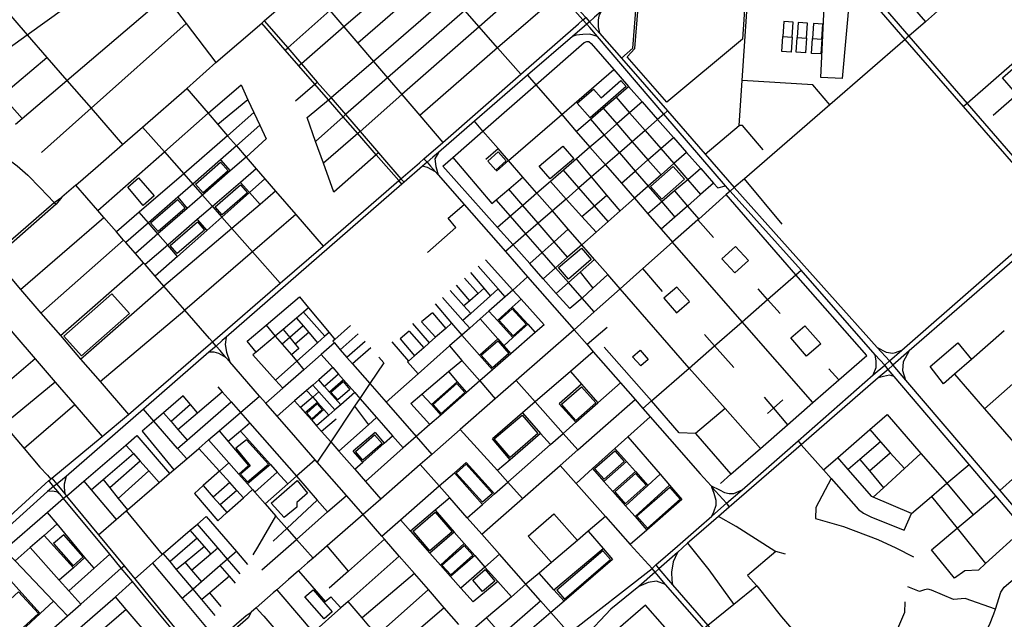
# Model space of a CAD drawing. Header units: millimetres. Extents: x 664923 to 767831, y 3118803 to 3207600.
# Tile 294 of 422: x 727071 to 729539, y 3163331 to 3164833. Entities that reach past the tile are written whole.
import ezdxf

# ---------------------------------------------------------------- set-up
doc = ezdxf.new("R2010")
doc.units = ezdxf.units.MM
for name, color, linetype in [('buildings', 5, 'Continuous'), ('parks', 8, 'Continuous'), ('roads_2', 2, 'Continuous'), ('roads_3', 3, 'Continuous')]:
    doc.layers.add(name, color=color, linetype=linetype)

msp = doc.modelspace()

# ---------------------------------------------------------------- linework, layer by layer
at = {"layer": 'buildings'}
msp.add_lwpolyline([(729594.84, 3164740.83), (729622.48, 3164709.49), (729561.64, 3164656.36), (729534, 3164687.69), (729594.84, 3164740.83)], close=True, dxfattribs=at)
at = {"layer": 'parks'}
for points in [[(728612.68, 3164761.13), (728620.85, 3164863.92), (728652.94, 3164906.07), (728673.33, 3164922.33), (728695.16, 3164933.9), (728717.41, 3164941.42), (728748.96, 3164942.04), (728892.32, 3164933.7), (728882.69, 3164784.29), (728693.01, 3164626.97), (728593.07, 3164740.15), (728612.68, 3164761.13)], [(729078.7, 3164688.49), (729088.97, 3164900.54), (729098.09, 3164911.69), (729147.38, 3164907.17), (729151.77, 3164899.66), (729132.2, 3164686.17), (729078.7, 3164688.49)], [(728985.76, 3164828.57), (728983.43, 3164790.91), (729006.95, 3164789.47), (729009.29, 3164827.14), (728985.76, 3164828.57)], [(729021.65, 3164826.42), (729019.32, 3164788.75), (729042.84, 3164787.31), (729045.18, 3164824.98), (729021.65, 3164826.42)], [(729060.06, 3164823.8), (729057.72, 3164786.13), (729081.24, 3164784.68), (729083.57, 3164822.36), (729060.06, 3164823.8)], [(729006.95, 3164789.47), (729004.65, 3164752.42), (728981.13, 3164753.85), (728983.43, 3164790.91), (729006.95, 3164789.47)], [(729042.84, 3164787.31), (729040.54, 3164750.26), (729017.03, 3164751.69), (729019.32, 3164788.75), (729042.84, 3164787.31)], [(729081.24, 3164784.68), (729078.94, 3164747.63), (729055.42, 3164749.06), (729057.72, 3164786.13), (729081.24, 3164784.68)], [(728500.29, 3164587.74), (728468.05, 3164624.52), (728508.68, 3164659.76), (728527.98, 3164637.75), (728577.77, 3164680.94), (728590.71, 3164666.18), (728500.29, 3164587.74)], [(728373.05, 3164466.13), (728432.34, 3164516.69), (728459.63, 3164485.03), (728400.35, 3164434.45), (728373.05, 3164466.13)], [(728243.72, 3164478.76), (728270.1, 3164502.37), (728290.43, 3164479.9), (728264.05, 3164456.29), (728243.72, 3164478.76)], [(727574.26, 3164476.52), (727593.36, 3164454.83), (727530.4, 3164399.95), (727511.3, 3164421.63), (727574.26, 3164476.52)], [(728652.16, 3164415.8), (728708.97, 3164465.75), (728737.19, 3164433.99), (728680.38, 3164384.04), (728652.16, 3164415.8)], [(727368.27, 3164437.08), (727408.03, 3164391.84), (727380.05, 3164367.74), (727341.79, 3164413.44), (727368.27, 3164437.08)], [(727560.7, 3164364.67), (727623.88, 3164419.98), (727641.56, 3164399.99), (727578.38, 3164344.66), (727560.7, 3164364.67)], [(727398.55, 3164324.5), (727466.61, 3164382.91), (727485.57, 3164361.04), (727417.5, 3164302.63), (727398.55, 3164324.5)], [(727447.87, 3164267.59), (727516.04, 3164326.71), (727533.85, 3164306.38), (727465.68, 3164247.26), (727447.87, 3164267.59)], [(728421.08, 3164212.4), (728478.54, 3164261.34), (728503.51, 3164232.32), (728446.04, 3164183.39), (728421.08, 3164212.4)], [(728831.03, 3164234.19), (728865.28, 3164265.41), (728897.58, 3164230.33), (728863.33, 3164199.11), (728831.03, 3164234.19)], [(727301.96, 3164146.45), (727345.83, 3164096.95), (727225.39, 3163991.3), (727181.52, 3164040.78), (727301.96, 3164146.45)], [(728685.3, 3164135.48), (728717.04, 3164099.11), (728749.39, 3164127.05), (728717.66, 3164163.42), (728685.3, 3164135.48)], [(728304.79, 3164109.2), (728340.17, 3164070.15), (728307.61, 3164040.96), (728272.23, 3164080.02), (728304.79, 3164109.2)], [(729003.54, 3164036.13), (729038.95, 3164066.68), (729078.63, 3164021.16), (729043.22, 3163990.61), (729003.54, 3164036.13)], [(728268.83, 3164028.9), (728297.09, 3163997.35), (728256.02, 3163960.94), (728227.75, 3163992.51), (728268.83, 3164028.9)], [(728607.11, 3163988.95), (728625.71, 3164004.98), (728645.91, 3163981.79), (728627.3, 3163965.76), (728607.11, 3163988.95)], [(727850.96, 3163900.24), (727881.29, 3163926.53), (727898.4, 3163906.97), (727868.07, 3163880.69), (727850.96, 3163900.24)], [(728166.79, 3163921.65), (728186.84, 3163898.87), (728126.71, 3163846.49), (728106.66, 3163869.27), (728166.79, 3163921.65)], [(728429.11, 3163870.21), (728479.03, 3163913.75), (728514.89, 3163873.04), (728464.96, 3163829.5), (728429.11, 3163870.21)], [(727790.17, 3163847.74), (727816.12, 3163870.59), (727828.69, 3163856.45), (727802.75, 3163833.62), (727790.17, 3163847.74)], [(728260.02, 3163782.96), (728330.13, 3163842.54), (728369.85, 3163796.29), (728299.74, 3163736.7), (728260.02, 3163782.96)], [(727639.08, 3163780.51), (727612.32, 3163759.41), (727648.06, 3163715.32), (727624.11, 3163694.88), (727641.94, 3163675.05), (727694.41, 3163719.85), (727639.08, 3163780.51)], [(727960.39, 3163793.08), (727979.11, 3163771.66), (727930.95, 3163730.04), (727912.24, 3163751.46), (727960.39, 3163793.08)], [(728511.42, 3163708.73), (728562.12, 3163753.44), (728586.15, 3163726.47), (728535.45, 3163681.77), (728511.42, 3163708.73)], [(728165.13, 3163697.56), (728190.15, 3163719.54), (728255.39, 3163646.08), (728230.37, 3163624.1), (728165.13, 3163697.56)], [(727700.66, 3163621.68), (727766.1, 3163678.74), (727792.06, 3163647.09), (727764.95, 3163623.56), (727765.49, 3163611.91), (727733.37, 3163585.75), (727700.66, 3163621.68)], [(728614.53, 3163696.44), (728562.11, 3163650.3), (728588.53, 3163620.6), (728640.95, 3163666.74), (728614.53, 3163696.44)], [(728699.94, 3163661.64), (728617.78, 3163589.16), (728644.04, 3163559.71), (728726.19, 3163632.2), (728699.94, 3163661.64)], [(728056.54, 3163551.41), (728112.1, 3163599.23), (728154.55, 3163550.42), (728098.98, 3163502.6), (728056.54, 3163551.41)], [(727181.18, 3163542.91), (727155.41, 3163520.54), (727204.27, 3163464.85), (727230.04, 3163487.21), (727181.18, 3163542.91)], [(728129.18, 3163467), (728184.82, 3163516.06), (728206.87, 3163491.32), (728151.22, 3163442.26), (728129.18, 3163467)], [(728416.7, 3163403.6), (728435.87, 3163381.57), (728551.28, 3163480.87), (728532.1, 3163502.92), (728416.7, 3163403.6)], [(728206.16, 3163429.01), (728237.78, 3163455.52), (728262.01, 3163426.91), (728230.4, 3163400.4), (728206.16, 3163429.01)], [(726997.29, 3163336.26), (727067.84, 3163400.18), (727117.57, 3163345.66), (727050.6, 3163284.64), (726997.29, 3163336.26)], [(727785.71, 3163387.39), (727806.2, 3163405), (727854, 3163349.96), (727833.52, 3163332.35), (727785.71, 3163387.39)]]:
    msp.add_lwpolyline(points, close=True, dxfattribs=at)
at = {"layer": 'roads_2'}
for points in [[(729272.89, 3165634.19), (729271.98, 3165604.26), (729262.27, 3165574.8), (729251.08, 3165551.7), (729210.78, 3165501.12), (729169.89, 3165453.29), (729116.35, 3165390.65), (729030.65, 3165293.82), (728977.26, 3165247.75), (728954.11, 3165227.78), (728944.27, 3165219.28), (728937.14, 3165213.13), (728927.38, 3165204.56), (728904.06, 3165184.06), (728589.56, 3164907.59), (728528.55, 3164853.96), (728511.71, 3164839.48), (728498.78, 3164828.35)], [(727159.29, 3165255.44), (727169.71, 3165241.82), (727229.88, 3165164.79), (727289.94, 3165084.11), (727304.68, 3165064.75), (727337.67, 3165021.4), (727360.67, 3164991.18), (727436.05, 3164892.1), (727487.95, 3164823.91), (727562.54, 3164725.89)], [(729649.47, 3164371.93), (729436.68, 3164615.76), (729290.02, 3164783.83), (729128.81, 3164970.85), (729086.08, 3165020.44), (729038.41, 3165075.74), (728945.38, 3165183.68), (728932.49, 3165198.64), (728927.38, 3165204.56), (728917.95, 3165215.5)], [(728927.75, 3165224.04), (728937.14, 3165213.13), (728951.67, 3165196.26), (729048.4, 3165083.82), (729138.47, 3164979.17), (729299.46, 3164792.1), (729445.66, 3164623.61), (729658.24, 3164378.67)], [(727211.53, 3164418.45), (727260.51, 3164461.18), (727328.46, 3164520.46), (727378.85, 3164564.41), (727489.29, 3164660.76), (727562.54, 3164725.89), (727677.44, 3164824.91), (727683.86, 3164830.5), (727790.83, 3164923.83), (727796.68, 3164928.93), (727935.26, 3165049.83), (727982.04, 3165090.65), (728051.01, 3165150.82), (728099.48, 3165193.12)], [(729401.61, 3164881.61), (729340.92, 3164828.43), (729299.46, 3164792.1), (729294.73, 3164787.96), (729290.02, 3164783.83), (729101.49, 3164620.36), (728887.13, 3164434.49), (728861.83, 3164412.55), (728851.33, 3164403.49), (728841.61, 3164395.08), (728772.73, 3164333.97), (728770.63, 3164332.1), (728707.15, 3164275.8), (728632.96, 3164209.98), (728575.64, 3164159.12), (728510.46, 3164101.3), (728460.11, 3164056.63), (728315.03, 3163929.52), (728262.57, 3163883.56), (728175.15, 3163806.97), (728103.57, 3163744.24), (728074.88, 3163719.12), (727975.8, 3163632.31), (727931.32, 3163593.35)], [(728528.55, 3164853.96), (728522.46, 3164842.44), (728520.58, 3164832.96), (728520.51, 3164815.33), (728523.78, 3164800.06)], [(728028.63, 3164421.07), (728020.75, 3164430.13), (727964.24, 3164495.12), (727917.94, 3164548.35), (727881.52, 3164590.23), (727845.01, 3164632.22), (727810.58, 3164671.81), (727770.56, 3164717.83), (727736.21, 3164757.33), (727677.44, 3164824.91)], [(727683.86, 3164830.5), (727742.44, 3164762.86), (727776.79, 3164723.2), (727816.71, 3164677.11), (727851.19, 3164637.29), (727887.38, 3164595.51), (727923.82, 3164553.44), (727969.96, 3164500.16), (728026.39, 3164435.02), (728034.24, 3164425.96)], [(728518.62, 3164791.6), (728499.84, 3164796.88), (728482.13, 3164796.53), (728465.68, 3164794.57), (728456.24, 3164791.61)], [(726543.93, 3164592.44), (726607.13, 3164490.14), (726647.49, 3164424.82), (726688.22, 3164358.9), (726752.21, 3164255.33), (726799.34, 3164179.06), (726845.5, 3164104.34), (726849.55, 3164097.57), (726903.29, 3164011.64), (726913.8, 3163994.3), (726945.1, 3163942.69), (726967.52, 3163905.74), (726985.71, 3163878.15), (726994.61, 3163864.66), (727030.99, 3163818.7), (727081.78, 3163758.72), (727121.5, 3163711.81), (727139.98, 3163691.8), (727148.62, 3163682.47)], [(728120.68, 3164501.06), (728111, 3164484.91), (728113.86, 3164465.28), (728119.49, 3164444.78)], [(728084.05, 3164484.93), (728091.95, 3164476.17), (728100.34, 3164466.6), (728112.86, 3164452.34), (728119.49, 3164444.78), (728184.58, 3164370.6), (728288.37, 3164252.33), (728343.89, 3164189.06), (728460.11, 3164056.63), (728492.75, 3164019.36), (728508.49, 3164001.38), (728576.8, 3163923.43), (728613.18, 3163881.9), (728632.94, 3163859.36), (728651.23, 3163838.5), (728699.71, 3163783.17), (728776.36, 3163695.69), (728803.68, 3163665.1), (728805.98, 3163662.44), (728842.32, 3163621.63), (728849.45, 3163612.28)], [(728112.86, 3164452.34), (728092.87, 3164463.23), (728080.49, 3164466.2)], [(727211.53, 3164418.45), (727176.17, 3164388.42)], [(728171.3, 3163318.29), (728134.86, 3163360.06), (728095.39, 3163405.29), (728059.95, 3163445.91), (728021.87, 3163489.55), (727984.93, 3163531.91), (727978.5, 3163539.27), (727931.32, 3163593.35), (727889.48, 3163641.32), (727816.45, 3163725.02), (727811.35, 3163730.87), (727751.6, 3163799.37), (727715.86, 3163840.32), (727687.62, 3163872.7), (727672.15, 3163890.43), (727597.13, 3163976.43), (727587.58, 3163987.37), (727572.91, 3164004.18), (727562.82, 3164015.75), (727553.8, 3164026.08), (727546.12, 3164034.9), (727484.32, 3164105.74), (727431.78, 3164165.97), (727409.93, 3164191.01), (727385, 3164219.6), (727380.94, 3164224.25), (727360.73, 3164247.42), (727336.84, 3164274.8), (727331.17, 3164281.31), (727313.5, 3164301.56), (727281.57, 3164338.17), (727266.74, 3164355.17), (727211.53, 3164418.45)], [(726149.87, 3163493.95), (726145.08, 3163500.15), (726185.22, 3163534.21), (726241.15, 3163581.69), (726247.72, 3163587.26), (726421.24, 3163734.53), (726433.07, 3163745), (726489.88, 3163794.5), (726550.97, 3163847.72), (726592.87, 3163884.23), (726845.5, 3164104.34), (726936.73, 3164183.83), (727001.9, 3164240.61), (727156.92, 3164375.67)], [(727161.86, 3164370.92), (727006.64, 3164235.05), (726941.64, 3164178.17), (726849.55, 3164097.57), (726598.53, 3163877.87), (726556.59, 3163841.17), (726495.6, 3163787.79), (726439.4, 3163738.6), (726427.46, 3163727.96), (726253.32, 3163581.17), (726246.73, 3163575.61), (726190.78, 3163528.46), (726149.87, 3163493.95)], [(727156.92, 3164375.67), (727176.17, 3164388.42)], [(727176.17, 3164388.42), (727161.86, 3164370.92)], [(728448.38, 3163295.93), (728655.71, 3163458.67), (728665.38, 3163467.11), (728719.19, 3163514.09), (728773.02, 3163561.11), (728805.58, 3163589.54), (728842.32, 3163621.63), (728881.42, 3163655.77), (729021.84, 3163778.39), (729210.12, 3163943.48), (729238.91, 3163967.96), (729251.01, 3163978.52), (729282.19, 3164005.77), (729648.08, 3164325.32)], [(729658.8, 3164314.22), (729300.36, 3164003.33), (729259.41, 3163967.82), (729247.23, 3163957.26), (729222.37, 3163935.7), (729029.58, 3163768.5), (728849.45, 3163612.28), (728822.3, 3163588.74), (728767.36, 3163541.1), (728744.92, 3163521.63), (728719.38, 3163498.16), (728672.93, 3163457.13), (728663.33, 3163448.73), (728622.55, 3163413.04), (728552.52, 3163356.23), (728485.15, 3163284.12)], [(727588.07, 3164037.71), (727585.74, 3164019.86), (727589.42, 3164000.24), (727597.13, 3163976.43)], [(727587.58, 3163987.37), (727569.7, 3163996.91), (727558.42, 3163999.97), (727545.09, 3164000.32)], [(729220.19, 3164011.8), (729242.34, 3164000.73), (729258.91, 3163998.13), (729265.85, 3163999.72), (729282.19, 3164005.77)], [(729300.36, 3164003.33), (729285.04, 3163976.36), (729283.63, 3163954.41), (729291.34, 3163930.45)], [(729210.12, 3163943.48), (729217.77, 3163961.53), (729217.82, 3163977.96), (729215.07, 3163993.92)], [(729262.61, 3163939.24), (729250.82, 3163942.45), (729235.82, 3163939.61), (729222.37, 3163935.7)], [(727891.38, 3162773.8), (727883.33, 3162784.92), (727864.38, 3162807.48), (727729.92, 3162971.28), (727652.11, 3163066.07), (727555.13, 3163184.2), (727519.15, 3163227.3), (727513.87, 3163233.62), (727494.65, 3163256.65), (727475.81, 3163279.06), (727387.43, 3163384.16), (727353, 3163425.73), (727325.18, 3163459.32), (727296.18, 3163494.33), (727180.48, 3163634.01), (727175.53, 3163640), (727161.58, 3163656.85), (727155.64, 3163664.02), (727143.46, 3163678.73)], [(727151.31, 3163684.59), (727163.57, 3163669.69), (727183.9, 3163644.98), (727188.09, 3163639.89), (727268.01, 3163542.76), (727332.17, 3163464.79), (727358.95, 3163432.24), (727395.32, 3163388.05), (727499.67, 3163259.93), (727519.69, 3163237.98), (727524.82, 3163231.68), (727559.92, 3163189.5), (727683.15, 3163041.36), (727718.98, 3162998.3), (727819.19, 3162877.84), (727860.51, 3162828.2), (727868.87, 3162818.14), (727891.37, 3162791.24), (727900.05, 3162780.69)], [(727187.1, 3163688.83), (727181.81, 3163669.97), (727181.77, 3163661.42), (727183.9, 3163644.98)], [(728803.68, 3163665.1), (728824.49, 3163655.04), (728837.23, 3163648.78), (728849.36, 3163646.41), (728860.88, 3163646.35), (728881.42, 3163655.77)], [(728805.58, 3163589.54), (728810.38, 3163600.65), (728816.33, 3163617.04), (728816.1, 3163629.04), (728811.42, 3163645.91), (728805.98, 3163662.44)], [(727175.53, 3163640), (727165.36, 3163649.89), (727152.74, 3163652.27), (727140.3, 3163651.38)], [(727931.32, 3163593.35), (727841.33, 3163514.93), (727806.02, 3163484.17), (727792.31, 3163472.22), (727769.58, 3163452.41), (727744.57, 3163430.62), (727715.04, 3163404.89), (727706.06, 3163397.07), (727663.39, 3163359.91), (727650.92, 3163349.03)], [(728719.38, 3163498.16), (728708.48, 3163475.37), (728704.21, 3163449.13), (728705, 3163429.35), (728706.94, 3163417.66)], [(729565.22, 3162392.55), (729563.47, 3162405.98), (729559.67, 3162416.6), (729549.85, 3162429.88), (729446.89, 3162549.29), (729433, 3162565.39), (729284.4, 3162737.71), (729074.71, 3162977.27), (728977.46, 3163088.36), (728904.88, 3163171.7), (728786.19, 3163308.02), (728689.81, 3163418.39), (728663.33, 3163448.73), (728655.71, 3163458.67)], [(728665.38, 3163467.11), (728672.93, 3163457.13), (728706.94, 3163417.66), (728795.18, 3163315.3), (728843.75, 3163258.9), (728986.9, 3163096.3), (729083.65, 3162985.32), (729293.29, 3162744.85), (729441.76, 3162573.2), (729455.71, 3162557.09), (729560.08, 3162436.43), (729573.48, 3162423.22), (729583.17, 3162416.66), (729596.04, 3162413)], [(728689.81, 3163418.39), (728666.82, 3163426.22), (728646.16, 3163423.44), (728622.55, 3163413.04)], [(727257.66, 3162190), (727250.01, 3162198.77), (727109.86, 3162366.05), (726901.61, 3162614.6), (726896.62, 3162621.33), (726895.69, 3162626.56), (726896.41, 3162632.15), (726900.92, 3162637.98), (726961.35, 3162703), (726969.84, 3162712.12), (727050.55, 3162798.94), (727180.4, 3162938.64), (727195.57, 3162954.96), (727206.55, 3162966.77), (727216.32, 3162977.28), (727218.01, 3162979.09), (727228.07, 3162987.49), (727277.68, 3163028.89), (727321.77, 3163066.99), (727513.87, 3163233.62), (727519.69, 3163237.98), (727566.01, 3163278.03), (727638.24, 3163340.43), (727650.92, 3163349.03)], [(727650.92, 3163349.03), (727643.27, 3163334.56), (727571.13, 3163271.92), (727524.82, 3163231.68), (727519.15, 3163227.3), (727447.37, 3163164.24), (727283.52, 3163021.77), (727267.2, 3163006.35), (727259.31, 3162998.9), (727248.87, 3162989.04), (727234.98, 3162975.91), (727228.03, 3162969.35), (727226.28, 3162967.75), (727215.69, 3162958.09), (727202.09, 3162945.43), (727181.15, 3162926.55), (727073.5, 3162809.38), (726908.98, 3162630.3)]]:
    msp.add_lwpolyline(points, dxfattribs=at)
at = {"layer": 'roads_3'}
for points in [[(728977.26, 3165247.75), (729011.89, 3165207.81), (729029.99, 3165186.94), (729056.81, 3165156.01), (729073.63, 3165136.62), (729090.13, 3165117.59), (729162.1, 3165034.61), (729179.49, 3165014.56), (729199.93, 3164991), (729234.44, 3164951.21), (729253.03, 3164929.76), (729270.48, 3164909.65), (729308.09, 3164866.28), (729340.92, 3164828.43)], [(727736.21, 3164757.33), (727742.44, 3164762.86), (727848.29, 3164856.6), (728038.99, 3165025.49), (728196.33, 3165166.96)], [(728237.12, 3165120.39), (728076.89, 3164982.13), (727883.56, 3164815.33), (727776.79, 3164723.2), (727770.56, 3164717.83)], [(728326.45, 3164696.65), (728268.65, 3164762.76), (728222.17, 3164815.94), (728186.81, 3164856.39), (728151.31, 3164897), (728111.44, 3164942.61), (728076.89, 3164982.13), (728038.99, 3165025.49), (727982.04, 3165090.65)], [(728270.74, 3165081.69), (728111.44, 3164942.61), (727918.64, 3164774.29)], [(728311.05, 3165035.25), (728151.31, 3164897), (727957.28, 3164729.1), (727851.19, 3164637.29)], [(728579.14, 3164737.42), (728607.89, 3164762.3), (728615.83, 3164867.24), (728648.02, 3164908.93), (728667.66, 3164926.6), (728691.29, 3164940.02), (728716.11, 3164948.28), (728749.31, 3164949.59), (728899.39, 3164940.98), (728982.82, 3164936.43), (728992.13, 3164937.69), (729001.78, 3164944.37), (729086.08, 3165020.44)], [(726937.74, 3164686.78), (726967.86, 3164708.46), (727089.38, 3164795.91), (727360.67, 3164991.18)], [(728345.95, 3164995.05), (728186.81, 3164856.39), (727992.89, 3164687.43), (727887.38, 3164595.51)], [(726946.98, 3164959.98), (727027.33, 3164867.4), (727089.38, 3164795.91), (727139.08, 3164738.66), (727188.94, 3164681.2), (727249.51, 3164611.42), (727328.46, 3164520.46)], [(728380.51, 3164955.25), (728222.17, 3164815.94), (728028.61, 3164645.64), (727923.82, 3164553.44)], [(728788.76, 3164496.52), (728874.44, 3164568.28), (728882.02, 3164681.48), (728899.39, 3164940.98)], [(727790.83, 3164923.83), (727848.29, 3164856.6), (727883.56, 3164815.33), (727918.64, 3164774.29), (727957.28, 3164729.1), (727992.89, 3164687.43), (728028.61, 3164645.64), (728073.42, 3164593.24), (728130.98, 3164525.92)], [(729775.92, 3164912.71), (729445.66, 3164623.61), (729436.68, 3164615.76)], [(727060.38, 3164571.5), (727077.09, 3164585.76), (727188.94, 3164681.2), (727436.05, 3164892.1)], [(728427.72, 3164900.88), (728268.65, 3164762.76), (728073.42, 3164593.24)], [(730176.23, 3162866.24), (730161.17, 3162883.94), (730132.47, 3162917.66), (729984.06, 3163092.07), (729856.71, 3163241.74), (729639.42, 3163497.11), (729588.07, 3163557.46), (729517.21, 3163640.75), (729450.41, 3163719.26), (729262.61, 3163939.24), (729247.23, 3163957.26), (729238.91, 3163967.96), (729215.07, 3163993.92), (729029.18, 3164205.84), (728851.33, 3164403.49), (728839.82, 3164416.91), (728685.6, 3164596.83), (728518.62, 3164791.6), (728499.55, 3164813.55), (728491.86, 3164822.39), (728482.6, 3164833.05), (728455.49, 3164862.86), (728430.96, 3164897.16)], [(728430.96, 3164897.16), (728443.58, 3164885.81), (728463.4, 3164867.99), (728478.75, 3164851.01), (728489.38, 3164838.97), (728498.78, 3164828.35), (728523.78, 3164800.06), (728579.14, 3164737.42), (728694.65, 3164604.67), (728788.76, 3164496.52), (728861.83, 3164412.55), (729220.19, 3164011.8), (729251.01, 3163978.52), (729259.41, 3163967.82), (729291.34, 3163930.45), (729527.89, 3163653.59), (729869.21, 3163252.76), (730144.97, 3162928.96), (730173.91, 3162894.98), (730188.96, 3162877.3)], [(727003.12, 3163550.72), (727056.17, 3163598.82), (727134.87, 3163670.18), (727143.46, 3163678.73), (727148.62, 3163682.47), (727151.31, 3163684.59), (727277.11, 3163788.79), (727343.7, 3163843.9), (727537.39, 3164011.86), (727553.8, 3164026.08), (727723.54, 3164172.96), (727831.32, 3164266.21), (728020.75, 3164430.13), (728026.39, 3164435.02), (728072.48, 3164474.89), (728084.05, 3164484.93), (728130.98, 3164525.92), (728326.45, 3164696.65), (728471.45, 3164823.31), (728482.6, 3164833.05), (728489.38, 3164838.97)], [(728498.78, 3164828.35), (728491.86, 3164822.39), (728456.24, 3164791.61), (728343.55, 3164694.03), (728210.5, 3164578.83), (728120.68, 3164501.06), (728106.43, 3164488.72), (728091.95, 3164476.17), (728080.49, 3164466.2), (728034.24, 3164425.96), (728028.63, 3164421.07), (727588.07, 3164037.71), (727578.54, 3164029.43), (727562.82, 3164015.75), (727545.09, 3164000.32), (727380.88, 3163857.44), (727187.1, 3163688.83), (727183.29, 3163685.51), (727163.57, 3163669.69), (727155.64, 3163664.02), (727140.3, 3163651.38), (727017.51, 3163540.99), (727007.06, 3163532.25)], [(727125.49, 3164500.9), (727249.51, 3164611.42), (727487.95, 3164823.91)], [(726906.81, 3164781.64), (726967.86, 3164708.46), (727025.77, 3164643.41), (727077.09, 3164585.76)], [(728131.62, 3164466.59), (728156.28, 3164488.14), (728231.89, 3164554.22), (728364.41, 3164670.04), (728485.73, 3164776.08)], [(728485.73, 3164776.08), (728492.04, 3164778.73), (728497.14, 3164778.41), (728503.17, 3164773.46), (728559.73, 3164708.8), (728596.78, 3164666.45), (728631.01, 3164627.34), (728669.73, 3164583.07), (728709.16, 3164538.42), (728742.16, 3164501.05), (728777.86, 3164460.62), (728810.01, 3164424.21), (728820.67, 3164412.14), (728839.82, 3164416.91)], [(727006.88, 3164627.53), (727025.77, 3164643.41), (727139.08, 3164738.66)], [(726613.3, 3164718.44), (726641.4, 3164680.21), (726652.83, 3164664.95), (726655.13, 3164653.92), (726658.15, 3164641.97), (726667.56, 3164623.68), (726689.17, 3164598.48), (726720.98, 3164573.47), (726750.28, 3164558.56), (726784.4, 3164534.06), (726804.64, 3164520.19), (726827.1, 3164510.45), (726851.19, 3164501.23), (726869.95, 3164490.74), (726908.5, 3164549.44), (726956.29, 3164514.58), (726971.49, 3164509.09), (726985.62, 3164522.08), (727036.4, 3164488.19), (727063.91, 3164467.26), (727091.04, 3164444.11), (727121.55, 3164411.81), (727156.92, 3164375.67), (727161.86, 3164370.92)], [(728265.66, 3164453.7), (728296.26, 3164480.24), (728429.19, 3164595.55), (728559.73, 3164708.8)], [(728343.55, 3164694.03), (728364.41, 3164670.04), (728429.19, 3164595.55), (728465.72, 3164553.55), (728500.18, 3164513.93), (728538.81, 3164469.51), (728578.81, 3164423.48), (728611.44, 3164385.93), (728645.32, 3164346.94), (728678.74, 3164308.5), (728707.15, 3164275.8)], [(729511.16, 3164594), (729635.87, 3164703.99), (729838.32, 3164491.47)], [(727266.74, 3164355.17), (727433.55, 3164502.3), (727542.97, 3164598.81), (727625.67, 3164669.99)], [(727625.67, 3164669.99), (727642.77, 3164633.01), (727657.57, 3164600.99), (727672.39, 3164568.92), (727688.12, 3164534.9)], [(727762.2, 3164630.02), (727810.58, 3164671.81), (727816.71, 3164677.11)], [(728465.72, 3164553.55), (728501.06, 3164584), (728533, 3164611.51), (728565.4, 3164639.42), (728596.78, 3164666.45)], [(729101.49, 3164620.36), (729058.88, 3164670.18), (728882.02, 3164681.48)], [(727489.29, 3164660.76), (727542.97, 3164598.81), (727567.37, 3164570.67), (727591.59, 3164542.74), (727613.93, 3164516.96), (727638.08, 3164489.1), (727663.48, 3164459.81), (727685.46, 3164434.45), (727712.27, 3164403.53), (727762.98, 3164345.03), (727831.32, 3164266.21)], [(727642.77, 3164633.01), (727567.37, 3164570.67)], [(727857.85, 3164401.47), (727831.9, 3164473.86), (727812.49, 3164528.02), (727791.01, 3164587.96), (727845.01, 3164632.22), (727851.19, 3164637.29)], [(728631.01, 3164627.34), (728599.56, 3164600.08), (728567.31, 3164572.12), (728535.31, 3164544.38), (728500.18, 3164513.93), (728466.23, 3164484.49), (728434.09, 3164456.62), (728400.88, 3164427.84), (728367.23, 3164398.66), (728331.93, 3164368.07), (728300.52, 3164340.83), (728268.37, 3164312.96)], [(728565.4, 3164639.42), (728599.56, 3164600.08), (728638.13, 3164555.64), (728677.42, 3164510.4), (728710.09, 3164472.79), (728745.07, 3164432.5), (728777.3, 3164395.38)], [(727657.57, 3164600.99), (727591.59, 3164542.74), (727481.78, 3164447.51), (727370.4, 3164350.91), (727313.5, 3164301.56)], [(727887.38, 3164595.51), (727881.52, 3164590.23), (727812.49, 3164528.02)], [(728694.65, 3164604.67), (728685.6, 3164596.83), (728669.73, 3164583.07), (728638.13, 3164555.64), (728605.96, 3164527.75), (728573.81, 3164499.85), (728538.81, 3164469.51), (728504.1, 3164439.36), (728472.56, 3164412.05), (728440.39, 3164384.11), (728405.88, 3164354.23), (728370.35, 3164323.41), (728339.35, 3164296.53), (728307.55, 3164268.95), (728288.37, 3164252.33)], [(728533, 3164611.51), (728567.31, 3164572.12), (728605.96, 3164527.75), (728645.53, 3164482.32), (728678.25, 3164444.76)], [(727672.39, 3164568.92), (727613.93, 3164516.96), (727574.04, 3164482.11), (727504.69, 3164421.5), (727467.14, 3164388.68), (727393.42, 3164324.27), (727336.84, 3164274.8)], [(728575.64, 3164159.12), (728544.59, 3164194.8), (728511.67, 3164232.63), (728479.45, 3164269.68), (728445.84, 3164308.31), (728405.88, 3164354.23), (728367.23, 3164398.66), (728332.04, 3164439.11), (728296.26, 3164480.24), (728269.68, 3164510.79), (728231.89, 3164554.22), (728210.5, 3164578.83)], [(728501.06, 3164584), (728535.31, 3164544.38), (728573.81, 3164499.85), (728613.45, 3164454), (728646, 3164416.35), (728680.17, 3164376.83), (728713.08, 3164338.76)], [(728934.2, 3164507.58), (728882.52, 3164568.61), (728874.44, 3164568.28)], [(727378.85, 3164564.41), (727433.55, 3164502.3), (727481.78, 3164447.51), (727504.69, 3164421.5), (727528.92, 3164393.99), (727554.06, 3164365.44), (727577.38, 3164338.96), (727602.44, 3164310.49), (727654.25, 3164251.66), (727723.54, 3164172.96)], [(727923.82, 3164553.44), (727917.94, 3164548.35), (727831.9, 3164473.86)], [(727688.12, 3164534.9), (727638.08, 3164489.1), (727598.18, 3164454.33), (727528.92, 3164393.99), (727490.27, 3164360.31), (727417.24, 3164296.68), (727360.73, 3164247.42)], [(728578.81, 3164423.48), (728613.45, 3164454), (728645.53, 3164482.32), (728677.42, 3164510.4), (728709.16, 3164538.42)], [(727969.96, 3164500.16), (727964.24, 3164495.12), (727857.85, 3164401.47)], [(728238.76, 3164483.98), (728269.68, 3164510.79)], [(728742.16, 3164501.05), (728710.09, 3164472.79), (728678.25, 3164444.76), (728646, 3164416.35), (728611.44, 3164385.93), (728575.51, 3164354.28), (728545.32, 3164327.7), (728515.26, 3164301.23), (728479.45, 3164269.68), (728443.67, 3164238.19), (728413.65, 3164211.74), (728382.71, 3164184.5)], [(727574.04, 3164482.11), (727598.18, 3164454.33)], [(728156.28, 3164488.14), (728254.5, 3164372.88), (728264.76, 3164381.64), (728296.75, 3164408.96), (728332.04, 3164439.11)], [(728575.51, 3164354.28), (728542.55, 3164393.54), (728504.1, 3164439.36), (728466.23, 3164484.49)], [(727663.48, 3164459.81), (727624.04, 3164425.8), (727554.06, 3164365.44), (727515.75, 3164332.39), (727441.63, 3164268.45), (727385, 3164219.6)], [(728449.54, 3164109.43), (728415.61, 3164147.55), (728382.71, 3164184.5), (728349.04, 3164222.33), (728307.55, 3164268.95), (728268.37, 3164312.96), (728131.62, 3164466.59)], [(728545.32, 3164327.7), (728511.45, 3164366.96), (728472.56, 3164412.05), (728434.09, 3164456.62)], [(728777.86, 3164460.62), (728745.07, 3164432.5), (728712.21, 3164404.31), (728680.17, 3164376.83), (728645.32, 3164346.94)], [(727685.46, 3164434.45), (727646.87, 3164400.36), (727577.38, 3164338.96), (727539.44, 3164305.44), (727465.83, 3164240.41), (727409.93, 3164191.01)], [(727624.04, 3164425.8), (727646.87, 3164400.36), (727673.5, 3164370.69)], [(728515.26, 3164301.23), (728480.13, 3164340.12), (728440.39, 3164384.11), (728400.88, 3164427.84)], [(728810.01, 3164424.21), (728777.3, 3164395.38), (728744.65, 3164366.6), (728713.08, 3164338.76), (728678.74, 3164308.5)], [(728981.78, 3164320.7), (728887.13, 3164434.49)], [(727712.27, 3164403.53), (727673.5, 3164370.69), (727602.44, 3164310.49), (727431.78, 3164165.97)], [(728443.67, 3164238.19), (728410.42, 3164276.84), (728370.35, 3164323.41), (728331.93, 3164368.07), (728296.75, 3164408.96)], [(728480.13, 3164340.12), (728511.45, 3164366.96), (728542.55, 3164393.54)], [(728712.21, 3164404.31), (728744.65, 3164366.6), (728772.73, 3164333.97)], [(729193.89, 3163991.95), (729016.06, 3164194.37), (728841.61, 3164395.08)], [(727467.14, 3164388.68), (727490.27, 3164360.31)], [(728092.84, 3164250.02), (728163.73, 3164313.02), (728144.62, 3164335.85), (728184.58, 3164370.6)], [(728510.46, 3164101.3), (728480.3, 3164135.7), (728446.19, 3164174.62), (728413.65, 3164211.74), (728380.16, 3164249.96), (728339.35, 3164296.53), (728300.52, 3164340.83), (728264.76, 3164381.64)], [(727465.83, 3164240.41), (727441.63, 3164268.45), (727417.24, 3164296.68), (727393.42, 3164324.27), (727370.4, 3164350.91)], [(727762.98, 3164345.03), (727654.25, 3164251.66), (727484.32, 3164105.74)], [(727072.53, 3164157.6), (727281.57, 3164338.17)], [(727515.75, 3164332.39), (727539.44, 3164305.44)], [(728809.92, 3164288.07), (728770.63, 3164332.1)], [(728445.84, 3164308.31), (728410.42, 3164276.84), (728380.16, 3164249.96), (728349.04, 3164222.33)], [(727331.17, 3164281.31), (727123.76, 3164098.34)], [(729058.81, 3163873.93), (728881.42, 3164076.65), (728707.15, 3164275.8)], [(727001.9, 3164240.61), (727006.64, 3164235.05), (727072.53, 3164157.6), (727123.76, 3164098.34), (727172.55, 3164041.89), (727223.4, 3163983.06), (727272.09, 3163926.74), (727343.7, 3163843.9)], [(727172.55, 3164041.89), (727380.94, 3164224.25)], [(728238.09, 3164231.56), (728306.61, 3164156.06), (728327.42, 3164133.16), (728385.59, 3164069.17), (728363.09, 3164049.55), (728301.82, 3163996.13), (728255.7, 3163955.94), (728223.93, 3163928.23), (728190.63, 3163899.21), (728126.02, 3163842.87), (728098.96, 3163819.3), (728064.32, 3163789.09)], [(728511.67, 3164232.63), (728475.27, 3164200.39), (728446.19, 3164174.62), (728415.61, 3164147.55)], [(728250.73, 3164141.81), (728234.82, 3164160.43), (728201.41, 3164199.56)], [(728287.36, 3164139.03), (728269.79, 3164158.94), (728219.78, 3164215.59)], [(728475.27, 3164200.39), (728507.65, 3164160.85)], [(728632.94, 3163859.36), (728654.62, 3163878.32), (728748.77, 3163960.65), (728812.52, 3164016.4), (728881.42, 3164076.65), (728945.52, 3164132.68), (729016.06, 3164194.37), (729029.18, 3164205.84)], [(728682.28, 3164152.26), (728632.96, 3164209.98)], [(726936.73, 3164183.83), (726941.64, 3164178.17), (727008.85, 3164100.81), (727058.84, 3164042.66), (727109.44, 3163983.81), (727159.52, 3163925.55), (727208.93, 3163868.08), (727277.11, 3163788.79)], [(728343.89, 3164189.06), (728306.61, 3164156.06), (728287.36, 3164139.03), (728247.01, 3164103.31), (728225, 3164083.84), (728198.89, 3164060.73), (728178.74, 3164042.89), (728148.14, 3164015.82), (728069.06, 3163945.83), (727989.09, 3163875.06)], [(728220.22, 3164147.63), (728185.81, 3164185.94)], [(728544.59, 3164194.8), (728507.65, 3164160.85), (728480.3, 3164135.7), (728449.54, 3164109.43)], [(727223.4, 3163983.06), (727431.78, 3164165.97)], [(728201.16, 3164097.28), (728184.3, 3164116.17), (728149.97, 3164154.66)], [(728199.13, 3164129.16), (728165.25, 3164168)], [(728269.79, 3164158.94), (728250.73, 3164141.81), (728201.16, 3164097.28), (728181.72, 3164079.83)], [(728234.82, 3164160.43), (728220.22, 3164147.63), (728199.13, 3164129.16), (728184.3, 3164116.17)], [(728927.48, 3163759.17), (728838.77, 3163859.18), (728748.77, 3163960.65), (728575.64, 3164159.12)], [(728976.5, 3164097.31), (728945.52, 3164132.68), (728922.11, 3164159.41)], [(727663.42, 3164000.55), (727640.71, 3164028.1), (727688.06, 3164068.04), (727771.76, 3164138.69)], [(727771.76, 3164138.69), (727794.77, 3164111.28), (727846.29, 3164049.87), (727860.92, 3164032.44)], [(728198.89, 3164060.73), (728181.72, 3164079.83), (728130.07, 3164137.31)], [(728267.93, 3164080.07), (728305.37, 3164113.48), (728327.42, 3164133.16)], [(727272.09, 3163926.74), (727484.32, 3164105.74)], [(727794.77, 3164111.28), (727782.44, 3164100.88), (727764.55, 3164085.8), (727730.73, 3164057.3), (727711.21, 3164040.84), (727663.42, 3164000.55), (727655.38, 3163993.79)], [(727782.44, 3164100.88), (727835.37, 3164040.13)], [(728105.09, 3164099.31), (728078.1, 3164076.07)], [(728105.09, 3164099.31), (728138.54, 3164059.86)], [(728111.93, 3164121.48), (728153.32, 3164072.79), (728178.74, 3164042.89), (728223.09, 3163992.79), (728255.7, 3163955.94)], [(728247.01, 3164103.31), (728267.93, 3164080.07), (728306.9, 3164036.82)], [(728305.37, 3164113.48), (728344.32, 3164070.34), (728363.09, 3164049.55)], [(727764.55, 3164085.8), (727780.99, 3164066.35), (727795.36, 3164049.35), (727817, 3164023.75)], [(728153.32, 3164072.79), (728138.54, 3164059.86), (728113.13, 3164037.63), (728096.8, 3164023.34), (728083.35, 3164011.58), (728060.41, 3163991.52), (728045.09, 3163978.12), (728042.72, 3163976.03), (728069.06, 3163945.83)], [(728078.1, 3164076.07), (728113.13, 3164037.63)], [(728225, 3164083.84), (728269.18, 3164033.4), (728284.13, 3164016.33), (728301.82, 3163996.13)], [(727688.06, 3164068.04), (727711.21, 3164040.84), (727728.61, 3164020.39), (727751.55, 3163993.43), (727765.1, 3163977.49), (727783.09, 3163956.43)], [(727846.29, 3164049.87), (727835.37, 3164040.13), (727817, 3164023.75), (727765.1, 3163977.49), (727711.88, 3163930.05)], [(727780.99, 3164066.35), (727747.47, 3164036.93), (727728.61, 3164020.39)], [(727730.73, 3164057.3), (727747.47, 3164036.93), (727760.96, 3164020.53), (727770.04, 3164009.52), (727751.55, 3163993.43)], [(727795.36, 3164049.35), (727760.96, 3164020.53)], [(727900.01, 3164066.91), (727860.92, 3164032.44), (727855.53, 3164027.69)], [(728047.18, 3164053.37), (728024.76, 3164033.48), (728060.41, 3163991.52)], [(728047.18, 3164053.37), (728083.35, 3164011.58)], [(728055.13, 3164071.91), (728096.8, 3164023.34)], [(728344.32, 3164070.34), (728306.9, 3164036.82), (728284.13, 3164016.33)], [(728543.04, 3164062.18), (728492.75, 3164019.36)], [(729538.63, 3164053.64), (729456.57, 3163982.23), (729413.9, 3163945.1), (729386.37, 3163921.16)], [(727859.36, 3164023.32), (727826.58, 3163994.59), (727783.09, 3163956.43), (727729.87, 3163909.76), (727687.62, 3163872.7)], [(727855.53, 3164027.69), (727859.36, 3164023.32), (727874.07, 3164006.51), (727891.04, 3163987.12), (727905.09, 3163971.06), (727948.23, 3163921.76), (727989.09, 3163875.06), (728064.32, 3163789.09), (728103.57, 3163744.24)], [(727919.48, 3164046.61), (727874.07, 3164006.51)], [(727936.42, 3164026.68), (727891.04, 3163987.12)], [(728003.17, 3164026.58), (728045.09, 3163978.12)], [(728269.18, 3164033.4), (728223.09, 3163992.79)], [(728860.48, 3163962.04), (728812.52, 3164016.4), (728787.54, 3164044.71)], [(729386.37, 3163921.16), (729352.99, 3163964.03), (729421.96, 3164023.99), (729456.57, 3163982.23)], [(727950.73, 3164010.92), (727905.09, 3163971.06)], [(728148.14, 3164015.82), (728179.26, 3163979.86), (728223.93, 3163928.23), (728262.57, 3163883.56)], [(728508.49, 3164001.38), (728451.29, 3163951.99), (728362.91, 3163875.54), (728331.17, 3163848.08), (728255.82, 3163782.91)], [(728838.77, 3163859.18), (728764.76, 3163796.93), (728723.91, 3163798.59), (728654.62, 3163878.32), (728535.42, 3164012.71)], [(727109.44, 3163983.81), (726985.71, 3163878.15)], [(727655.38, 3163993.79), (727711.88, 3163930.05), (727729.87, 3163909.76)], [(727971.08, 3163988.14), (727983.11, 3163973.84), (727948.23, 3163921.76), (727923.39, 3163884.28), (727910.25, 3163864.74), (727850.22, 3163775.42), (727816.45, 3163725.02)], [(727826.58, 3163994.59), (727855.37, 3163961.79), (727869.65, 3163945.5), (727882.42, 3163930.96), (727910.43, 3163899.04), (727923.39, 3163884.28), (727965.36, 3163836.44), (727982.57, 3163816.82), (728005.4, 3163790.82), (728032.05, 3163760.44)], [(728098.96, 3163819.3), (728051.33, 3163871.9), (728079.05, 3163895.29), (728145.79, 3163951.61), (728179.26, 3163979.86)], [(728827.01, 3163671.4), (728853.42, 3163694.47), (728927.48, 3163759.17), (728995.34, 3163818.47), (729058.81, 3163873.93), (729124.03, 3163930.92), (729193.89, 3163991.95)], [(727855.37, 3163961.79), (727820.18, 3163931.15), (727805.13, 3163918.04), (727789.78, 3163904.68), (727759.74, 3163878.53), (727715.86, 3163840.32)], [(728145.79, 3163951.61), (728167.6, 3163926.11), (728190.63, 3163899.21)], [(728451.29, 3163951.99), (728479.28, 3163919.8), (728519.74, 3163873.28)], [(729098.79, 3163958.61), (729124.03, 3163930.92)], [(729617.06, 3163971.26), (729488.72, 3163858.71)], [(727159.52, 3163925.55), (727030.99, 3163818.7)], [(727875.26, 3163868.59), (727847.43, 3163900.21), (727834.95, 3163914.38), (727820.18, 3163931.15)], [(727869.65, 3163945.5), (727834.95, 3163914.38)], [(727882.42, 3163930.96), (727847.43, 3163900.21)], [(728167.6, 3163926.11), (728102.57, 3163869.04)], [(728469.44, 3163755.39), (728432.76, 3163796.75), (728362.91, 3163875.54), (728315.03, 3163929.52)], [(729413.9, 3163945.1), (729488.72, 3163858.71), (729605.87, 3163723.48), (729677.73, 3163640.54), (729770.48, 3163533.48)], [(727467.18, 3163806.6), (727516.68, 3163848.58), (727578.43, 3163900.93)], [(727567.68, 3163913.21), (727578.43, 3163900.93), (727600.55, 3163875.68), (727623.94, 3163848.96), (727647.12, 3163822.53), (727764.08, 3163689.23), (727816.47, 3163629.5), (727842.45, 3163599.9)], [(727820.3, 3163900.9), (727805.06, 3163887.62), (727774.87, 3163861.29)], [(727789.78, 3163904.68), (727805.06, 3163887.62), (727816.72, 3163874.58), (727832.75, 3163856.68), (727845.31, 3163842.65)], [(727805.13, 3163918.04), (727820.3, 3163900.9), (727860.31, 3163855.65)], [(728192.63, 3163585.51), (728230.65, 3163618.96), (728260.67, 3163645.37), (728294.14, 3163674.81), (728400.82, 3163768.66), (728432.76, 3163796.75), (728464.9, 3163825.03), (728519.74, 3163873.28), (728576.8, 3163923.43)], [(728479.28, 3163919.8), (728423.21, 3163870.53), (728464.9, 3163825.03)], [(727268.01, 3163542.76), (727312.88, 3163581.4), (727337.63, 3163602.69), (727340.79, 3163605.4), (727420.05, 3163673.58), (727446.23, 3163696.1), (727456.99, 3163705.35), (727489.27, 3163733.11), (727519.54, 3163759.16), (727544.18, 3163780.35), (727570.81, 3163803.26), (727623.94, 3163848.96), (727672.15, 3163890.43)], [(727480.74, 3163890.8), (727431.11, 3163848.16), (727407, 3163827.47), (727377.39, 3163802.02), (727456.99, 3163705.35)], [(727466.54, 3163759.18), (727490.37, 3163779.9), (727600.55, 3163875.68)], [(727516.68, 3163848.58), (727499.14, 3163869.18), (727480.74, 3163890.8)], [(727759.74, 3163878.53), (727774.87, 3163861.29), (727786.61, 3163847.91), (727802.64, 3163829.64), (727814.57, 3163816.04), (727827.42, 3163801.41), (727850.22, 3163775.42), (727870.42, 3163752.4), (727910.34, 3163706.91), (727937.25, 3163676.25), (727975.8, 3163632.31)], [(727910.43, 3163899.04), (727875.26, 3163868.59), (727860.31, 3163855.65), (727845.31, 3163842.65), (727814.57, 3163816.04)], [(728079.05, 3163895.29), (728102.57, 3163869.04), (728126.02, 3163842.87)], [(728229.24, 3163543.97), (728331.16, 3163633.68), (728391.79, 3163687.05), (728425.23, 3163716.49), (728469.44, 3163755.39), (728539.19, 3163816.78), (728613.18, 3163881.9)], [(728936.91, 3163887.35), (728959.94, 3163860.2), (728995.34, 3163818.47)], [(728983.62, 3163880.88), (728959.94, 3163860.2), (728944.71, 3163846.89)], [(727208.93, 3163868.08), (727081.78, 3163758.72)], [(727489.27, 3163733.11), (727466.54, 3163759.18), (727407, 3163827.47), (727380.88, 3163857.44)], [(727499.14, 3163869.18), (727450.12, 3163826.26)], [(727816.72, 3163874.58), (727786.61, 3163847.91)], [(727832.75, 3163856.68), (727802.64, 3163829.64)], [(727910.25, 3163864.74), (727945.21, 3163818.61)], [(727431.11, 3163848.16), (727450.12, 3163826.26), (727467.18, 3163806.6), (727490.37, 3163779.9)], [(727863.93, 3163832.06), (727827.42, 3163801.41)], [(727965.36, 3163836.44), (727945.21, 3163818.61), (727870.42, 3163752.4)], [(728331.17, 3163848.08), (728376.1, 3163796.85), (728400.82, 3163768.66)], [(728651.23, 3163838.5), (728594.78, 3163787.89), (728562.6, 3163759.04), (728506.72, 3163708.94), (728465.12, 3163671.65)], [(729085.55, 3163705.47), (729121.26, 3163736.49), (729201.5, 3163806.21), (729245.21, 3163844.19), (729329.87, 3163746.41), (729394.53, 3163671.74), (729460.7, 3163593.13)], [(729733.09, 3163837.52), (729605.87, 3163723.48), (729527.89, 3163653.59)], [(727570.81, 3163803.26), (727593.41, 3163776.35), (727644, 3163716.11), (727619.65, 3163694.98)], [(727647.12, 3163822.53), (727623.98, 3163802.63), (727593.41, 3163776.35)], [(727623.98, 3163802.63), (727699.08, 3163719.03), (727716.23, 3163699.95), (727742.75, 3163670.43)], [(728331.16, 3163633.68), (728294.14, 3163674.81), (728268.39, 3163703.43), (728175.15, 3163806.97)], [(729201.5, 3163806.21), (729228.63, 3163775.66), (729252.92, 3163748.3), (729288.31, 3163708.43)], [(727188.09, 3163639.89), (727231.67, 3163677.32), (727336.86, 3163767.54), (727364.65, 3163791.37), (727446.23, 3163696.1)], [(727544.18, 3163780.35), (727594.6, 3163723.32), (727619.65, 3163694.98), (727641.37, 3163670.41), (727654.23, 3163655.86), (727660.06, 3163649.27), (727685.75, 3163620.21), (727712.63, 3163589.8), (727740.41, 3163558.43), (727764.44, 3163531.2), (727806.02, 3163484.17)], [(727961.66, 3163798.93), (727906.77, 3163751.95)], [(727910.34, 3163706.91), (727930.82, 3163725.06), (727983.91, 3163772.14), (728005.4, 3163790.82)], [(728064.32, 3163789.09), (728032.05, 3163760.44), (727937.25, 3163676.25)], [(727961.66, 3163798.93), (727983.91, 3163772.14)], [(728300.01, 3163730.85), (728255.82, 3163782.91)], [(728376.1, 3163796.85), (728300.01, 3163730.85), (728268.39, 3163703.43)], [(728594.78, 3163787.89), (728675.99, 3163694.25), (728699.83, 3163666.79), (728730.67, 3163631.23), (728642.48, 3163554.71), (728601.12, 3163518.82)], [(728764.76, 3163796.93), (728853.42, 3163694.47)], [(729021.84, 3163778.39), (729029.58, 3163768.5), (729085.55, 3163705.47), (729105.08, 3163683.49), (729173.44, 3163606.52), (729186.02, 3163597.17), (729205.5, 3163587.05), (729287.83, 3163554.43), (729305.82, 3163596.33), (729356, 3163638.99), (729394.53, 3163671.74), (729450.41, 3163719.26)], [(727336.86, 3163767.54), (727355.61, 3163746.36), (727372.61, 3163727.16), (727394.02, 3163702.99), (727420.05, 3163673.58)], [(727631.56, 3163635.52), (727614.85, 3163653.97), (727596.97, 3163673.69), (727571.08, 3163702.27), (727519.54, 3163759.16)], [(727930.82, 3163725.06), (727906.77, 3163751.95)], [(728562.6, 3163759.04), (728591.53, 3163726.71), (728614.5, 3163701.05), (728645.4, 3163666.52)], [(729228.63, 3163775.66), (729176.86, 3163731.53), (729147.39, 3163706.42)], [(727249.93, 3163655.75), (727279.76, 3163681.33), (727355.61, 3163746.36)], [(727372.61, 3163727.16), (727296.84, 3163660.09)], [(727811.35, 3163730.87), (727764.08, 3163689.23), (727742.75, 3163670.43), (727685.75, 3163620.21)], [(728591.53, 3163726.71), (728535.11, 3163676.68)], [(729305.82, 3163596.33), (729210.15, 3163637), (729206.32, 3163638.62), (729147.39, 3163706.42), (729121.26, 3163736.49)], [(729176.86, 3163731.53), (729200.78, 3163703.13), (729235.69, 3163660.34)], [(729200.78, 3163703.13), (729252.92, 3163748.3)], [(729329.87, 3163746.41), (729288.31, 3163708.43), (729235.69, 3163660.34), (729210.15, 3163637)], [(727394.02, 3163702.99), (727317.85, 3163633.95)], [(727594.6, 3163723.32), (727571.08, 3163702.27), (727530.51, 3163665.98), (727508.69, 3163646.44), (727567.41, 3163577.98), (727590.09, 3163598.33), (727631.56, 3163635.52), (727654.23, 3163655.86)], [(727699.08, 3163719.03), (727641.37, 3163670.41)], [(727978.5, 3163539.27), (728025.37, 3163580.2), (728122.52, 3163665.05), (728160.52, 3163698.25), (728190.12, 3163724.1)], [(728448.38, 3163295.93), (728402.01, 3163347.96), (728375.91, 3163377.56), (728339.71, 3163418.63), (728273.05, 3163494.26), (728229.24, 3163543.97), (728192.63, 3163585.51), (728148.53, 3163635.53), (728122.52, 3163665.05), (728074.88, 3163719.12)], [(728190.12, 3163724.1), (728260.67, 3163645.37)], [(728425.23, 3163716.49), (728465.12, 3163671.65), (728539.22, 3163588.38), (728601.12, 3163518.82), (728655.71, 3163458.67)], [(728506.72, 3163708.94), (728535.11, 3163676.68), (728557.61, 3163651.13), (728589.03, 3163615.43), (728613.02, 3163588.18), (728642.48, 3163554.71)], [(727231.67, 3163677.32), (727249.93, 3163655.75), (727312.88, 3163581.4)], [(727279.76, 3163681.33), (727296.84, 3163660.09), (727317.85, 3163633.95), (727340.79, 3163605.4)], [(727716.23, 3163699.95), (727660.06, 3163649.27)], [(728160.52, 3163698.25), (728230.65, 3163618.96)], [(728614.5, 3163701.05), (728557.61, 3163651.13)], [(728675.99, 3163694.25), (728645.4, 3163666.52), (728589.03, 3163615.43)], [(729105.08, 3163683.49), (729066.55, 3163610.97), (729065.37, 3163583.7), (729135.37, 3163563.43), (729221.6, 3163531.07), (729266.95, 3163509.96), (729310.9, 3163487.4)], [(727530.51, 3163665.98), (727555.69, 3163637.39), (727572.8, 3163617.97), (727590.09, 3163598.33)], [(727596.97, 3163673.69), (727555.69, 3163637.39)], [(727614.85, 3163653.97), (727572.8, 3163617.97)], [(728699.83, 3163666.79), (728613.02, 3163588.18)], [(727188.09, 3163639.89), (727180.48, 3163634.01), (727140.42, 3163598.73), (727032.39, 3163505.36), (727002, 3163479.1), (726973.9, 3163454.81)], [(727677.6, 3163454.73), (727764.44, 3163531.2), (727842.45, 3163599.9), (727889.48, 3163641.32)], [(727706.42, 3163526.68), (727740.41, 3163558.43), (727816.47, 3163629.5)], [(728148.53, 3163635.53), (728111.74, 3163604.19), (728050.35, 3163551.9)], [(729588.07, 3163557.46), (729491.94, 3163470.5), (729474.24, 3163454.49), (729440.05, 3163452.45), (729413.93, 3163433.78), (729355.93, 3163504.86), (729420.39, 3163559.16), (729460.7, 3163593.13), (729517.21, 3163640.75)], [(729356, 3163638.99), (729420.39, 3163559.16), (729491.94, 3163470.5)], [(728111.74, 3163604.19), (728160.05, 3163549.48), (728184.97, 3163521.25), (728211.78, 3163490.87), (728236.41, 3163461.9), (728269.57, 3163425.46), (728303.12, 3163387.5)], [(727256.94, 3163458.82), (727234.21, 3163486.11), (727164.23, 3163570.14), (727140.42, 3163598.73)], [(727337.63, 3163602.69), (727427.85, 3163493.57)], [(727358.95, 3163432.24), (727403.58, 3163471.96), (727427.85, 3163493.57), (727430.52, 3163495.87), (727498.34, 3163554.28), (727516.13, 3163569.59), (727538.42, 3163588.79), (727614.08, 3163500.82), (727641.76, 3163468.64)], [(727656.27, 3163492.14), (727667.39, 3163511.41), (727712.63, 3163589.8)], [(728025.37, 3163580.2), (728050.35, 3163551.9), (728098.91, 3163496.87), (728125.35, 3163466.9), (728150.91, 3163437.95), (728176.48, 3163408.97), (728206.95, 3163374.43)], [(728539.22, 3163588.38), (728495.9, 3163551.51), (728468.45, 3163528.14), (728403.74, 3163473.12), (728372.53, 3163446.56), (728339.71, 3163418.63), (728303.12, 3163387.5), (728241.08, 3163334.72), (728192.81, 3163293.63)], [(728403.74, 3163473.12), (728345.42, 3163539.06), (728409.31, 3163595), (728468.45, 3163528.14)], [(728990.62, 3163494.58), (728965.95, 3163500.69), (728963.47, 3163501.31), (728866.93, 3163563.37), (728822.3, 3163588.74)], [(727164.23, 3163570.14), (727131.64, 3163541.32), (727096.77, 3163510.48), (727059.18, 3163477.24)], [(727549.97, 3163494.88), (727533.74, 3163513.55), (727515.89, 3163534.09), (727498.34, 3163554.28)], [(727623.2, 3163445.12), (727591.8, 3163481.61), (727567.53, 3163509.83), (727516.13, 3163569.59)], [(727007.06, 3163532.25), (727032.39, 3163505.36), (727059.18, 3163477.24), (727155.14, 3163376.57), (727190.39, 3163339.52)], [(727131.64, 3163541.32), (727205.22, 3163460.35)], [(727515.89, 3163534.09), (727447.57, 3163475.53)], [(727984.93, 3163531.91), (727894.44, 3163451.78), (727846.18, 3163409.05)], [(728160.05, 3163549.48), (728098.91, 3163496.87)], [(728495.9, 3163551.51), (728533.03, 3163508.27), (728556.66, 3163480.76)], [(727096.77, 3163510.48), (727169.95, 3163429.02), (727193.62, 3163402.68), (727223.83, 3163369.06)], [(727533.74, 3163513.55), (727485.01, 3163473.31), (727463.98, 3163455.95)], [(727501.6, 3163453.68), (727549.97, 3163494.88), (727567.53, 3163509.83)], [(727894.44, 3163451.78), (727841.33, 3163514.93)], [(728184.97, 3163521.25), (728125.35, 3163466.9)], [(728409.95, 3163404.71), (728533.03, 3163508.27)], [(728744.92, 3163521.63), (728798.21, 3163454.85), (728860.5, 3163368.13)], [(727234.21, 3163486.11), (727205.22, 3163460.35), (727169.95, 3163429.02)], [(727296.18, 3163494.33), (727256.94, 3163458.82), (727193.62, 3163402.68)], [(727560.68, 3163340.58), (727527.22, 3163380.5), (727505.16, 3163406.82), (727463.98, 3163455.95), (727447.57, 3163475.53), (727430.52, 3163495.87)], [(727614.08, 3163500.82), (727591.8, 3163481.61), (727573.52, 3163465.83), (727526, 3163424.81), (727505.16, 3163406.82), (727477.87, 3163383.28)], [(728021.87, 3163489.55), (727893.72, 3163375.45), (727875.71, 3163359.4), (727806.45, 3163297.74), (727756.53, 3163253.3)], [(728211.78, 3163490.87), (728150.91, 3163437.95)], [(728273.05, 3163494.26), (728236.41, 3163461.9), (728176.48, 3163408.97)], [(728556.66, 3163480.76), (728435.22, 3163376.47), (728402.01, 3163347.96), (728302.82, 3163262.78), (728259.14, 3163225.28)], [(728965.95, 3163500.69), (728894.71, 3163440.66), (728918.05, 3163414.68), (728980.51, 3163336.87), (729020.28, 3163290.46)], [(728977.46, 3163088.36), (728986.9, 3163096.3), (729005.84, 3163112.27), (729061.37, 3163159.1), (729076.64, 3163166.2), (729084.72, 3163168.01), (729104.48, 3163172.42), (729165.34, 3163186.02), (729321.48, 3163220.9), (729422.07, 3163243.36), (729438.51, 3163249.36), (729460.47, 3163264.55), (729486.77, 3163290.61), (729501.66, 3163317.02), (729512.54, 3163344.48), (729516.41, 3163356.3), (729530.3, 3163398.76), (729538.04, 3163411.4), (729583.02, 3163449.43), (729639.42, 3163497.11)], [(726989.2, 3163161.75), (726998.49, 3163169.95), (727008.5, 3163178.8), (727057.62, 3163222.2), (727128.79, 3163285.08), (727190.39, 3163339.52), (727223.83, 3163369.06), (727325.18, 3163459.32), (727332.17, 3163464.79)], [(727002, 3163479.1), (727068.39, 3163404.78), (727121.55, 3163345.24)], [(727403.58, 3163471.96), (727477.87, 3163383.28), (727566.01, 3163278.03), (727571.13, 3163271.92)], [(727485.01, 3163473.31), (727501.6, 3163453.68), (727526, 3163424.81)], [(727611.6, 3163421.57), (727596.25, 3163439.41), (727573.52, 3163465.83)], [(727596.25, 3163439.41), (727547.09, 3163397.46), (727527.22, 3163380.5)], [(727769.58, 3163452.41), (727836.2, 3163375.77), (727850.28, 3163387.59), (727875.71, 3163359.4)], [(728059.95, 3163445.91), (727929.11, 3163334.59)], [(728435.22, 3163376.47), (728409.95, 3163404.71), (728372.53, 3163446.56)], [(727089.29, 3163193.22), (727157.23, 3163252.94), (727189.21, 3163281.05), (727310.4, 3163387.6), (727353, 3163425.73)], [(728269.57, 3163425.46), (728206.95, 3163374.43)], [(728918.05, 3163414.68), (728860.5, 3163368.13), (728795.18, 3163315.3), (728786.19, 3163308.02)], [(729516.41, 3163356.3), (729440.31, 3163382.71), (729411.24, 3163381), (729356.58, 3163403.78), (729347.15, 3163406.79), (729338.78, 3163405.17), (729326.45, 3163400.58), (729296.65, 3163411.99)], [(727434.04, 3163242.23), (727403.2, 3163278.5), (727337.48, 3163355.75), (727310.4, 3163387.6)], [(727575.67, 3163363.18), (727547.09, 3163397.46)], [(727715.04, 3163404.89), (727779.67, 3163329.59), (727806.45, 3163297.74), (727841.22, 3163256.19), (727857.1, 3163237.21), (727883.52, 3163205.62), (727913.09, 3163170.27)], [(728095.39, 3163405.29), (727966.82, 3163291.04)], [(727155.14, 3163376.57), (727121.55, 3163345.24), (727051.73, 3163280.12), (727023.48, 3163253.77)], [(727663.39, 3163359.91), (727672.24, 3163349.93)], [(728134.86, 3163360.06), (728004.02, 3163248.08), (727979.47, 3163227.08), (727913.09, 3163170.27), (727864.95, 3163128.72)], [(728004.02, 3163248.08), (727973.8, 3163282.99), (727966.82, 3163291.04), (727946.15, 3163314.91), (727929.11, 3163334.59), (727893.72, 3163375.45)], [(728278.03, 3163291.65), (728375.91, 3163377.56)], [(728766.91, 3163220.76), (728639.17, 3163366.27), (728557.9, 3163295.84), (728646.95, 3163197.52)], [(729289.57, 3163374.86), (729288.67, 3163347.88), (729268.18, 3163301.35), (729312.98, 3163271.72), (729330.12, 3163270.63), (729330.99, 3163262.84), (729310.52, 3163227.07)], [(727337.48, 3163355.75), (727300.48, 3163323.82), (727249.8, 3163280.09)], [(727672.24, 3163349.93), (727679.27, 3163342.01)], [(727679.27, 3163342.01), (727682.25, 3163338.64), (727728.29, 3163285.75), (727756.53, 3163253.3), (727791.69, 3163212.89), (727800.12, 3163203.21), (727864.95, 3163128.72)], [(728241.08, 3163334.72), (728278.03, 3163291.65), (728302.82, 3163262.78)]]:
    msp.add_lwpolyline(points, dxfattribs=at)

doc.saveas('drawing.dxf')
